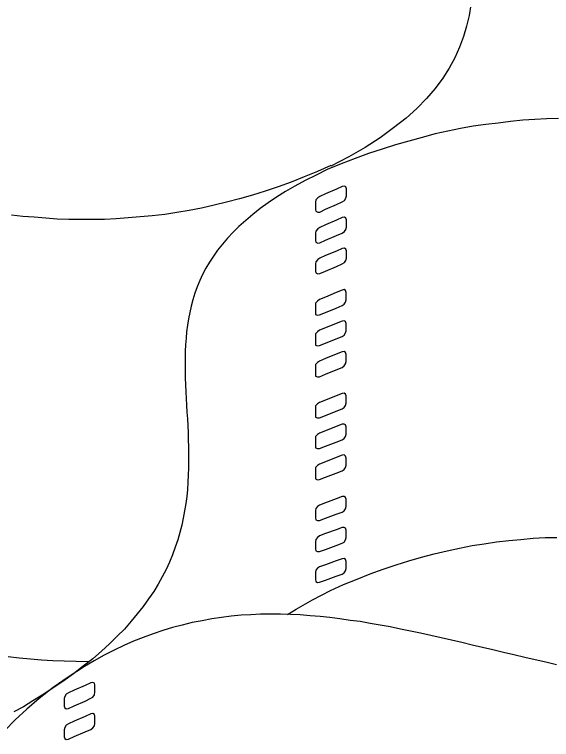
# Model space of a CAD drawing. Extents: x 638850 to 644908, y 297188 to 298900.
# Drawn here: x 642001.91 to 642026.68, y 298301.79 to 298335.24 of the extents above; entities that cross this region are included whole.
import ezdxf

# ---------------------------------------------------------------- set-up
doc = ezdxf.new("R2010")
doc.units = 0
doc.layers.add('16', color=7, linetype='Continuous')
doc.layers.add('2', color=7, linetype='Continuous')

msp = doc.modelspace()

# ---------------------------------------------------------------- linework, layer by layer
at = {"layer": '16'}
for points in [[(642017.021, 298326.592), (642017.129, 298326.654), (642017.191, 298326.762), (642017.221, 298326.87), (642017.221, 298326.87), (642017.221, 298326.946), (642017.221, 298327.116), (642017.221, 298327.194), (642017.221, 298327.194), (642017.191, 298327.286), (642017.129, 298327.319), (642017.021, 298327.302), (642017.021, 298327.302), (642016.759, 298327.178), (642016.249, 298326.962), (642015.987, 298326.838), (642015.987, 298326.838), (642015.895, 298326.776), (642015.817, 298326.684), (642015.801, 298326.576), (642015.801, 298326.576), (642015.801, 298326.484), (642015.801, 298326.33), (642015.801, 298326.236), (642015.801, 298326.236), (642015.817, 298326.16), (642015.895, 298326.114), (642015.987, 298326.128), (642015.987, 298326.128), (642016.249, 298326.252), (642016.759, 298326.468), (642017.021, 298326.592), (642017.021, 298326.592), (642017.021, 298326.592)], [(642017.021, 298325.156), (642017.129, 298325.232), (642017.191, 298325.326), (642017.221, 298325.434), (642017.221, 298325.434), (642017.221, 298325.526), (642017.221, 298325.68), (642017.221, 298325.774), (642017.221, 298325.774), (642017.191, 298325.85), (642017.129, 298325.896), (642017.021, 298325.882), (642017.021, 298325.882), (642016.759, 298325.758), (642016.249, 298325.542), (642015.987, 298325.418), (642015.987, 298325.418), (642015.895, 298325.356), (642015.817, 298325.248), (642015.801, 298325.156), (642015.801, 298325.156), (642015.801, 298325.064), (642015.801, 298324.908), (642015.801, 298324.816), (642015.801, 298324.816), (642015.817, 298324.737), (642015.895, 298324.692), (642015.987, 298324.708), (642015.987, 298324.708), (642016.249, 298324.832), (642016.759, 298325.048), (642017.021, 298325.156), (642017.021, 298325.156), (642017.021, 298325.156)], [(642017.021, 298323.736), (642017.129, 298323.798), (642017.191, 298323.89), (642017.221, 298323.998), (642017.221, 298323.998), (642017.221, 298324.089), (642017.221, 298324.243), (642017.221, 298324.338), (642017.221, 298324.338), (642017.191, 298324.413), (642017.129, 298324.459), (642017.021, 298324.446), (642017.021, 298324.446), (642016.759, 298324.322), (642016.249, 298324.122), (642015.987, 298323.998), (642015.987, 298323.998), (642015.895, 298323.936), (642015.817, 298323.828), (642015.801, 298323.736), (642015.801, 298323.736), (642015.801, 298323.641), (642015.801, 298323.487), (642015.801, 298323.396), (642015.801, 298323.396), (642015.817, 298323.317), (642015.895, 298323.271), (642015.987, 298323.288), (642015.987, 298323.288), (642016.249, 298323.396), (642016.759, 298323.612), (642017.021, 298323.736), (642017.021, 298323.736), (642017.021, 298323.736)], [(642017.021, 298321.819), (642017.113, 298321.881), (642017.175, 298321.975), (642017.207, 298322.083), (642017.207, 298322.083), (642017.207, 298322.175), (642017.207, 298322.329), (642017.207, 298322.421), (642017.207, 298322.421), (642017.175, 298322.499), (642017.113, 298322.545), (642017.021, 298322.529), (642017.021, 298322.529), (642016.743, 298322.421), (642016.249, 298322.205), (642015.971, 298322.097), (642015.971, 298322.097), (642015.879, 298322.021), (642015.801, 298321.927), (642015.787, 298321.819), (642015.787, 298321.819), (642015.787, 298321.743), (642015.787, 298321.573), (642015.787, 298321.495), (642015.787, 298321.495), (642015.801, 298321.403), (642015.879, 298321.371), (642015.971, 298321.387), (642015.971, 298321.387), (642016.249, 298321.495), (642016.743, 298321.697), (642017.021, 298321.819), (642017.021, 298321.819), (642017.021, 298321.819)], [(642017.021, 298320.382), (642017.113, 298320.444), (642017.175, 298320.552), (642017.207, 298320.647), (642017.207, 298320.647), (642017.207, 298320.739), (642017.207, 298320.909), (642017.207, 298320.987), (642017.207, 298320.987), (642017.175, 298321.079), (642017.113, 298321.109), (642017.021, 298321.095), (642017.021, 298321.095), (642016.743, 298320.987), (642016.249, 298320.785), (642015.971, 298320.677), (642015.971, 298320.677), (642015.879, 298320.601), (642015.801, 298320.507), (642015.787, 298320.399), (642015.787, 298320.399), (642015.787, 298320.323), (642015.787, 298320.153), (642015.787, 298320.075), (642015.787, 298320.075), (642015.801, 298319.983), (642015.879, 298319.95), (642015.971, 298319.967), (642015.971, 298319.967), (642016.249, 298320.075), (642016.743, 298320.274), (642017.021, 298320.382), (642017.021, 298320.382), (642017.021, 298320.382)], [(642017.021, 298318.946), (642017.113, 298319.024), (642017.175, 298319.116), (642017.207, 298319.224), (642017.207, 298319.224), (642017.207, 298319.302), (642017.207, 298319.472), (642017.207, 298319.551), (642017.207, 298319.551), (642017.175, 298319.643), (642017.113, 298319.688), (642017.021, 298319.672), (642017.021, 298319.672), (642016.743, 298319.564), (642016.249, 298319.364), (642015.971, 298319.24), (642015.971, 298319.24), (642015.879, 298319.178), (642015.801, 298319.086), (642015.787, 298318.978), (642015.787, 298318.978), (642015.787, 298318.9), (642015.787, 298318.73), (642015.787, 298318.654), (642015.787, 298318.654), (642015.801, 298318.56), (642015.879, 298318.53), (642015.971, 298318.53), (642015.971, 298318.53), (642016.249, 298318.638), (642016.743, 298318.838), (642017.021, 298318.946), (642017.021, 298318.946), (642017.021, 298318.946)], [(642017.021, 298317.048), (642017.113, 298317.11), (642017.175, 298317.202), (642017.207, 298317.31), (642017.207, 298317.31), (642017.207, 298317.402), (642017.207, 298317.558), (642017.207, 298317.65), (642017.207, 298317.65), (642017.175, 298317.728), (642017.113, 298317.774), (642017.021, 298317.758), (642017.021, 298317.758), (642016.743, 298317.65), (642016.249, 298317.45), (642015.971, 298317.342), (642015.971, 298317.342), (642015.879, 298317.28), (642015.801, 298317.186), (642015.787, 298317.078), (642015.787, 298317.078), (642015.787, 298317.002), (642015.787, 298316.832), (642015.787, 298316.754), (642015.787, 298316.754), (642015.801, 298316.662), (642015.879, 298316.629), (642015.971, 298316.629), (642015.971, 298316.629), (642016.249, 298316.74), (642016.743, 298316.94), (642017.021, 298317.048), (642017.021, 298317.048), (642017.021, 298317.048)], [(642017.021, 298315.611), (642017.113, 298315.674), (642017.175, 298315.765), (642017.207, 298315.873), (642017.207, 298315.873), (642017.207, 298315.968), (642017.207, 298316.122), (642017.207, 298316.214), (642017.207, 298316.214), (642017.175, 298316.305), (642017.113, 298316.338), (642017.021, 298316.338), (642017.021, 298316.338), (642016.743, 298316.23), (642016.249, 298316.027), (642015.971, 298315.919), (642015.971, 298315.919), (642015.879, 298315.857), (642015.801, 298315.765), (642015.787, 298315.657), (642015.787, 298315.657), (642015.787, 298315.582), (642015.787, 298315.412), (642015.787, 298315.333), (642015.787, 298315.333), (642015.801, 298315.242), (642015.879, 298315.209), (642015.971, 298315.209), (642015.971, 298315.209), (642016.249, 298315.317), (642016.743, 298315.503), (642017.021, 298315.611), (642017.021, 298315.611), (642017.021, 298315.611)], [(642017.021, 298314.191), (642017.113, 298314.253), (642017.175, 298314.345), (642017.207, 298314.453), (642017.207, 298314.453), (642017.207, 298314.531), (642017.207, 298314.699), (642017.207, 298314.777), (642017.207, 298314.777), (642017.175, 298314.869), (642017.113, 298314.918), (642017.021, 298314.901), (642017.021, 298314.901), (642016.743, 298314.793), (642016.249, 298314.607), (642015.971, 298314.499), (642015.971, 298314.499), (642015.879, 298314.437), (642015.801, 298314.345), (642015.787, 298314.237), (642015.787, 298314.237), (642015.787, 298314.159), (642015.787, 298313.989), (642015.787, 298313.913), (642015.787, 298313.913), (642015.801, 298313.819), (642015.879, 298313.773), (642015.971, 298313.789), (642015.971, 298313.789), (642016.249, 298313.897), (642016.743, 298314.083), (642017.021, 298314.191), (642017.021, 298314.191), (642017.021, 298314.191)], [(642017.021, 298312.274), (642017.113, 298312.336), (642017.175, 298312.431), (642017.207, 298312.539), (642017.207, 298312.539), (642017.207, 298312.631), (642017.207, 298312.785), (642017.207, 298312.879), (642017.207, 298312.879), (642017.175, 298312.955), (642017.113, 298313.001), (642017.021, 298313.001), (642017.021, 298313.001), (642016.743, 298312.893), (642016.249, 298312.709), (642015.971, 298312.601), (642015.971, 298312.601), (642015.879, 298312.539), (642015.817, 298312.444), (642015.787, 298312.353), (642015.787, 298312.353), (642015.787, 298312.261), (642015.787, 298312.107), (642015.787, 298312.012), (642015.787, 298312.012), (642015.817, 298311.921), (642015.879, 298311.888), (642015.971, 298311.888), (642015.971, 298311.888), (642016.249, 298311.996), (642016.743, 298312.182), (642017.021, 298312.274), (642017.021, 298312.274), (642017.021, 298312.274)], [(642017.021, 298310.854), (642017.113, 298310.9), (642017.175, 298311.008), (642017.207, 298311.102), (642017.207, 298311.102), (642017.207, 298311.194), (642017.207, 298311.348), (642017.207, 298311.443), (642017.207, 298311.443), (642017.175, 298311.534), (642017.113, 298311.564), (642017.021, 298311.564), (642017.021, 298311.564), (642016.743, 298311.456), (642016.249, 298311.286), (642015.971, 298311.178), (642015.971, 298311.178), (642015.879, 298311.116), (642015.817, 298311.024), (642015.787, 298310.916), (642015.787, 298310.916), (642015.787, 298310.838), (642015.787, 298310.684), (642015.787, 298310.592), (642015.787, 298310.592), (642015.817, 298310.5), (642015.879, 298310.468), (642015.971, 298310.468), (642015.971, 298310.468), (642016.249, 298310.562), (642016.743, 298310.746), (642017.021, 298310.854), (642017.021, 298310.854), (642017.021, 298310.854)], [(642017.021, 298309.418), (642017.113, 298309.48), (642017.175, 298309.572), (642017.207, 298309.68), (642017.207, 298309.68), (642017.207, 298309.758), (642017.207, 298309.928), (642017.207, 298310.006), (642017.207, 298310.006), (642017.175, 298310.098), (642017.113, 298310.144), (642017.021, 298310.128), (642017.021, 298310.128), (642016.743, 298310.036), (642016.249, 298309.85), (642015.971, 298309.758), (642015.971, 298309.758), (642015.879, 298309.696), (642015.817, 298309.604), (642015.787, 298309.496), (642015.787, 298309.496), (642015.787, 298309.418), (642015.787, 298309.264), (642015.787, 298309.172), (642015.787, 298309.172), (642015.817, 298309.077), (642015.879, 298309.032), (642015.971, 298309.048), (642015.971, 298309.048), (642016.249, 298309.14), (642016.743, 298309.326), (642017.021, 298309.418), (642017.021, 298309.418), (642017.021, 298309.418)], [(642005.43, 298303.688), (642005.524, 298303.748), (642005.6, 298303.856), (642005.616, 298303.966), (642005.616, 298303.966), (642005.616, 298304.042), (642005.616, 298304.212), (642005.616, 298304.29), (642005.616, 298304.29), (642005.6, 298304.382), (642005.524, 298304.412), (642005.43, 298304.398), (642005.43, 298304.398), (642005.168, 298304.274), (642004.658, 298304.058), (642004.396, 298303.934), (642004.396, 298303.934), (642004.288, 298303.872), (642004.226, 298303.764), (642004.196, 298303.672), (642004.196, 298303.672), (642004.196, 298303.58), (642004.196, 298303.424), (642004.196, 298303.332), (642004.196, 298303.332), (642004.226, 298303.254), (642004.288, 298303.208), (642004.396, 298303.224), (642004.396, 298303.224), (642004.658, 298303.348), (642005.168, 298303.564), (642005.43, 298303.688), (642005.43, 298303.688), (642005.43, 298303.688)], [(642005.43, 298302.252), (642005.524, 298302.327), (642005.6, 298302.422), (642005.616, 298302.53), (642005.616, 298302.53), (642005.616, 298302.606), (642005.616, 298302.776), (642005.616, 298302.867), (642005.616, 298302.867), (642005.6, 298302.946), (642005.524, 298302.992), (642005.43, 298302.975), (642005.43, 298302.975), (642005.168, 298302.854), (642004.658, 298302.638), (642004.396, 298302.514), (642004.396, 298302.514), (642004.288, 298302.452), (642004.226, 298302.344), (642004.196, 298302.236), (642004.196, 298302.236), (642004.196, 298302.157), (642004.196, 298302.003), (642004.196, 298301.912), (642004.196, 298301.912), (642004.226, 298301.833), (642004.288, 298301.787), (642004.396, 298301.804), (642004.396, 298301.804), (642004.658, 298301.928), (642005.168, 298302.144), (642005.43, 298302.252), (642005.43, 298302.252), (642005.43, 298302.252)]]:
    msp.add_lwpolyline(points, dxfattribs=at)
at = {"layer": '2'}
for points in [[(642022.969, 298335.689), (642022.892, 298335.196), (642022.766, 298334.701), (642022.627, 298334.222), (642022.442, 298333.729), (642022.224, 298333.25), (642021.965, 298332.77), (642021.671, 298332.309), (642021.315, 298331.828), (642020.912, 298331.366), (642020.465, 298330.903), (642019.97, 298330.455), (642019.4, 298330.005), (642018.782, 298329.557), (642018.089, 298329.11), (642017.33, 298328.678), (642016.498, 298328.246), (642016.498, 298328.246), (642016.498, 298328.246), (642016.498, 298328.277), (642016.498, 298328.277), (642016.498, 298328.277), (642015.879, 298327.998), (642015.278, 298327.751), (642014.675, 298327.503), (642014.07, 298327.287), (642013.472, 298327.087), (642012.882, 298326.905), (642012.281, 298326.731), (642011.694, 298326.576), (642011.123, 298326.439), (642010.535, 298326.299), (642009.964, 298326.191), (642009.395, 298326.099), (642008.839, 298326.02), (642008.265, 298325.946), (642007.709, 298325.899), (642007.154, 298325.852), (642006.598, 298325.82), (642006.058, 298325.789), (642005.5, 298325.775), (642004.96, 298325.775), (642004.42, 298325.789), (642003.878, 298325.804), (642003.353, 298325.838), (642002.811, 298325.883), (642002.287, 298325.928), (642001.765, 298325.975)], [(642027.014, 298330.437), (642026.459, 298330.424), (642025.919, 298330.392), (642025.363, 298330.361), (642024.791, 298330.298), (642024.22, 298330.235), (642023.648, 298330.16), (642023.075, 298330.084), (642022.49, 298329.976), (642021.902, 298329.852), (642021.315, 298329.728), (642020.714, 298329.573), (642020.093, 298329.404), (642019.493, 298329.233), (642018.876, 298329.033), (642018.242, 298328.831), (642017.623, 298328.601), (642016.975, 298328.354), (642016.34, 298328.093), (642016.34, 298328.093), (642016.34, 298328.093), (642016.34, 298328.093), (642016.34, 298328.093), (642016.34, 298328.093), (642015.818, 298327.829), (642015.323, 298327.582), (642014.846, 298327.319), (642014.414, 298327.071), (642013.996, 298326.81), (642013.609, 298326.547), (642013.235, 298326.284), (642012.898, 298326.007), (642012.574, 298325.744), (642012.263, 298325.465)], [(642012.263, 298325.465), (642012.002, 298325.204), (642011.741, 298324.925), (642011.507, 298324.646), (642011.276, 298324.369), (642011.093, 298324.09), (642010.907, 298323.813), (642010.736, 298323.534), (642010.583, 298323.242), (642010.459, 298322.963), (642010.337, 298322.67), (642010.225, 298322.378), (642010.135, 298322.081), (642010.056, 298321.79), (642009.993, 298321.498), (642009.935, 298321.201), (642009.887, 298320.911), (642009.842, 298320.602), (642009.827, 298320.308), (642009.793, 298319.997), (642009.779, 298319.705), (642009.779, 298319.394), (642009.779, 298319.088), (642009.779, 298318.78), (642009.779, 298318.469), (642009.793, 298318.161), (642009.811, 298317.837), (642009.827, 298317.527), (642009.842, 298317.218), (642009.856, 298316.894), (642009.887, 298316.584), (642009.901, 298316.26), (642009.919, 298315.936), (642009.919, 298315.612), (642009.935, 298315.288), (642009.935, 298314.964), (642009.935, 298314.64), (642009.935, 298314.316), (642009.919, 298313.99), (642009.901, 298313.666), (642009.887, 298313.328), (642009.856, 298313.002), (642009.811, 298312.678), (642009.748, 298312.338), (642009.685, 298312.001), (642009.624, 298311.672), (642009.532, 298311.332), (642009.44, 298310.995), (642009.316, 298310.655), (642009.192, 298310.315), (642009.055, 298309.976), (642008.9, 298309.634), (642008.713, 298309.296), (642008.528, 298308.954), (642008.328, 298308.617), (642008.096, 298308.277), (642007.847, 298307.924), (642007.572, 298307.579), (642007.291, 298307.242), (642006.983, 298306.886), (642006.643, 298306.562), (642006.29, 298306.205), (642005.916, 298305.865), (642005.513, 298305.512), (642005.081, 298305.172), (642004.62, 298304.819), (642004.141, 298304.461), (642003.632, 298304.121), (642003.632, 298304.121), (642003.185, 298303.829), (642002.753, 298303.565), (642002.321, 298303.302), (642001.873, 298303.07)], [(642014.509, 298307.552), (642014.9, 298307.795), (642015.656, 298308.227), (642016.489, 298308.659), (642016.489, 298308.659), (642017.092, 298308.941), (642017.711, 298309.186), (642018.311, 298309.436), (642018.914, 298309.647), (642019.517, 298309.85), (642020.102, 298310.034), (642020.687, 298310.205), (642021.277, 298310.36), (642021.866, 298310.498), (642022.436, 298310.624), (642023.021, 298310.732), (642023.576, 298310.822), (642024.15, 298310.914), (642024.719, 298310.977), (642025.275, 298311.022), (642025.831, 298311.071), (642026.391, 298311.101), (642026.929, 298311.116)], [(642026.915, 298305.233), (642026.42, 298305.359), (642025.925, 298305.462), (642025.448, 298305.57), (642024.951, 298305.696), (642024.474, 298305.806), (642023.979, 298305.928), (642023.502, 298306.036), (642023.021, 298306.144), (642022.544, 298306.268), (642022.062, 298306.376), (642021.585, 298306.484), (642021.119, 298306.592), (642020.642, 298306.7), (642020.181, 298306.792), (642019.715, 298306.884), (642019.238, 298306.979), (642018.775, 298307.069), (642018.311, 298307.147), (642017.848, 298307.226), (642017.387, 298307.285), (642016.921, 298307.348), (642016.46, 298307.411), (642016.012, 298307.456), (642015.548, 298307.501), (642015.085, 298307.534), (642014.637, 298307.55), (642014.174, 298307.564), (642013.726, 298307.564), (642013.262, 298307.564), (642012.815, 298307.534), (642012.367, 298307.519), (642011.903, 298307.471), (642011.453, 298307.411), (642011.006, 298307.348), (642010.56, 298307.269), (642010.097, 298307.181), (642009.649, 298307.069), (642009.199, 298306.961), (642008.751, 298306.823), (642008.303, 298306.67), (642007.842, 298306.497), (642007.394, 298306.331), (642006.944, 298306.128), (642006.497, 298305.912), (642006.035, 298305.678), (642005.588, 298305.417), (642005.14, 298305.156), (642005.14, 298305.156), (642004.379, 298304.661), (642003.686, 298304.18), (642003.036, 298303.687), (642002.467, 298303.192), (642001.943, 298302.701), (642001.461, 298302.206)], [(642001.61, 298305.62), (642002.12, 298305.557), (642002.645, 298305.512), (642003.155, 298305.467), (642003.677, 298305.433), (642004.202, 298305.419), (642004.744, 298305.404), (642005.284, 298305.388), (642005.363, 298305.39)]]:
    msp.add_lwpolyline(points, dxfattribs=at)

doc.saveas('drawing.dxf')
